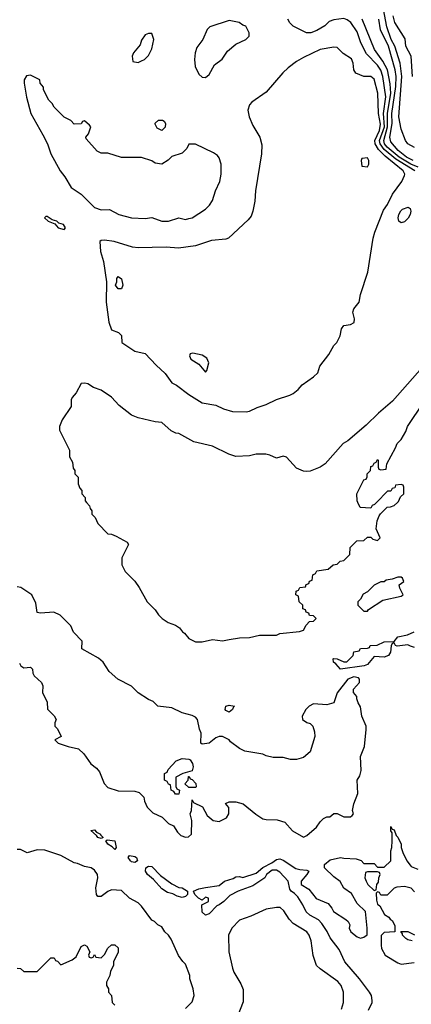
# Model space of a CAD drawing. Header units: inches. Extents: x 2348341 to 2479810, y 460419 to 613669.
# Tile 714 of 721: x 2455286 to 2457611, y 597019 to 602867. Entities that reach past the tile are written whole.
import ezdxf

# ---------------------------------------------------------------- set-up
doc = ezdxf.new("R2010")
doc.units = ezdxf.units.IN
doc.header["$MEASUREMENT"] = 0
doc.layers.add('C4559', color=7, linetype='Continuous')
doc.layers.add('C4650', color=7, linetype='Continuous')

msp = doc.modelspace()

# ---------------------------------------------------------------- linework, layer by layer
at = {"layer": 'C4559', "color": 2}
for points, elevation in [([(2455682.4, 600000), (2455699.6, 599979.6), (2455703.6, 599963.6), (2455714, 599950), (2455714, 599930), (2455734, 599910), (2455750, 599874), (2455810, 599814), (2455831.6, 599811.6), (2455859.6, 599799.6), (2455923.6, 599763.6), (2455931.3, 599750), (2455892, 599670), (2455892, 599630), (2455912, 599590), (2455970, 599532), (2455995.3, 599495.3), (2456042, 599410), (2456090, 599362), (2456110, 599332), (2456130.9, 599310.9), (2456167.1, 599287.1), (2456210.7, 599270.7), (2456235.3, 599255.3), (2456251.6, 599231.6), (2456263.6, 599223.6), (2456290, 599192), (2456330, 599172), (2456370, 599172), (2456430, 599184.7), (2456490, 599178), (2456530, 599184.7), (2456590, 599196), (2456650, 599198), (2456710, 599212), (2456810, 599212), (2456830, 599222), (2456947.3, 599232.7), (2456970, 599242), (2456986, 599270), (2457007.3, 599292.7), (2457030, 599294), (2457046, 599310), (2457030, 599326), (2457007.3, 599327.3), (2457002, 599342), (2456987.3, 599347.3), (2456982, 599362), (2456967.3, 599367.3), (2456966, 599390), (2456946, 599410), (2456942, 599442), (2456926, 599450), (2456927.3, 599472.7), (2456942, 599478), (2456950, 599494), (2456982, 599498), (2456987.3, 599512.7), (2457002, 599518), (2457007.3, 599532.7), (2457022, 599538), (2457026, 599570), (2457042, 599578), (2457050, 599594), (2457116.4, 599603.6), (2457146, 599630), (2457170, 599634), (2457188.4, 599651.6), (2457210, 599654), (2457246, 599690), (2457248.4, 599731.6), (2457288.4, 599771.6), (2457330, 599774), (2457350, 599794), (2457370, 599794), (2457382, 599782), (2457410, 599774), (2457426, 599790), (2457402, 599842), (2457408, 599890), (2457420.4, 599919.6), (2457427.3, 599932.7), (2457468, 599972), (2457487.3, 599972.7), (2457510, 599982), (2457528.9, 600000)], 34), ([(2457405.1, 600000), (2457392.7, 599987.3), (2457378, 599982), (2457370, 599966), (2457308, 599970), (2457293.5, 600000)], 34), ([(2455284.7, 599044.7), (2455292, 599030), (2455310, 599018), (2455350, 599022), (2455362, 599010), (2455364.7, 598984.7), (2455372, 598970), (2455414.8, 598930), (2455422.8, 598910), (2455421, 598870), (2455450, 598814), (2455451.3, 598771.3), (2455490, 598732), (2455502, 598710), (2455494, 598690), (2455494, 598670), (2455510, 598654), (2455532, 598610), (2455494, 598590), (2455514, 598570), (2455574, 598550), (2455636, 598536), (2455666.4, 598506.4), (2455707.9, 598447.9), (2455742, 598422), (2455759.8, 598399.8), (2455787.7, 598330), (2455810, 598307.3), (2455870, 598286.8), (2455970, 598284.7), (2455996, 598276), (2456022, 598250), (2456026, 598226), (2456042, 598190), (2456076.9, 598156.9), (2456131, 598131), (2456170, 598092), (2456198.8, 598078.8), (2456222, 598042), (2456242, 598022), (2456270, 598012), (2456287.3, 598012.7), (2456306, 598030), (2456308, 598110), (2456298, 598150), (2456306, 598170), (2456310, 598234), (2456318, 598218), (2456371.1, 598191.1), (2456399.6, 598139.6), (2456434, 598110), (2456470, 598104.7), (2456514.6, 598125.4), (2456528, 598150), (2456527.3, 598187.3), (2456508, 598212), (2456530, 598222), (2456570, 598222), (2456612, 598210), (2456687.5, 598147.5), (2456730, 598121), (2456750, 598116), (2456815.3, 598115.3), (2456859.8, 598099.8), (2456904.7, 598050), (2456970, 598012), (2456990, 598022), (2457048.7, 598070), (2457070, 598102), (2457090, 598122), (2457110, 598132), (2457127.3, 598132.7), (2457150, 598152), (2457171.6, 598151.6), (2457210, 598132), (2457250, 598132), (2457260.4, 598139.6), (2457268, 598150), (2457262, 598170), (2457268.7, 598210), (2457293.2, 598270), (2457288.7, 598350), (2457304.7, 598375.3), (2457312.9, 598407.1), (2457309.3, 598490), (2457332, 598550), (2457343.7, 598650), (2457342.7, 598670), (2457317.2, 598730), (2457310, 598786), (2457295.3, 598810), (2457287.3, 598832.7), (2457287.3, 598847.3), (2457268, 598870), (2457268, 598890), (2457304, 598930), (2457304, 598950), (2457297, 598957), (2457270, 598964.5), (2457234, 598950), (2457170.7, 598869.3), (2457150, 598809.2), (2457110, 598797.2), (2457030, 598804), (2457004.7, 598790), (2456984.7, 598770), (2456962, 598730), (2456964.7, 598710), (2456990, 598692), (2457010, 598686), (2457026, 598670), (2457036.7, 598636.7), (2457038.8, 598610), (2457010, 598518), (2456970, 598485.2), (2456930, 598473.2), (2456893.6, 598473.6), (2456850, 598485.2), (2456790, 598485.2), (2456750, 598494), (2456730, 598505.2), (2456623.1, 598523.1), (2456590, 598539), (2456538, 598578), (2456530, 598588.7), (2456490, 598609), (2456470, 598608.7), (2456450, 598602), (2456410.4, 598569.6), (2456370, 598564), (2456362, 598570), (2456364, 598630), (2456353.6, 598653.6), (2456340.9, 598710), (2456330, 598725.2), (2456310, 598734.5), (2456250, 598749.3), (2456190, 598779), (2456106, 598790), (2456078, 598818), (2456050, 598828.7), (2455989.4, 598869.4), (2455950, 598908.7), (2455868, 598950), (2455816.4, 598996.4), (2455782, 599050), (2455754.2, 599074.2), (2455655.3, 599130), (2455656.4, 599176.4), (2455606, 599230), (2455590, 599266), (2455526, 599330), (2455488.4, 599348.4), (2455410, 599342), (2455390, 599346), (2455382, 599402), (2455358, 599450), (2455293.6, 599493.6), (2455270, 599498)], 34), ([(2457630, 599138.9), (2457605.1, 599145.1), (2457590, 599154), (2457526.6, 599146.6), (2457518, 599150), (2457510, 599166), (2457498, 599162), (2457491.6, 599148.4), (2457487.7, 599110), (2457476.3, 599090), (2457450, 599081.1), (2457390, 599084), (2457350, 599038), (2457330.3, 599029.7), (2457190, 599009), (2457162, 599042), (2457148, 599050), (2457146, 599070), (2457150, 599072), (2457171.1, 599071.1), (2457210, 599052), (2457227.3, 599052.7), (2457266, 599090), (2457270, 599112), (2457302, 599118), (2457310, 599132), (2457350, 599134), (2457362, 599138), (2457366, 599150), (2457407.3, 599152.7), (2457450, 599172), (2457510, 599174), (2457530, 599202), (2457587.3, 599212.7), (2457628.4, 599231.6)], 30), ([(2457356.4, 596983.6), (2457378, 597030), (2457379, 597041), (2457374, 597070), (2457362.7, 597090), (2457303.6, 597170), (2457215.6, 597270), (2457183.2, 597343.2), (2457130, 597413.2), (2457111.1, 597451.1), (2457078.9, 597498.9), (2457059.5, 597519.5), (2457008.6, 597548.6), (2456987.4, 597567.4), (2456967.6, 597610), (2456936.4, 597656.4), (2456917.4, 597677.4), (2456897.2, 597690), (2456890, 597702), (2456879, 597750), (2456830, 597804), (2456810, 597815.3), (2456784.7, 597815.3), (2456752, 597790), (2456742, 597770), (2456670, 597722.7), (2456582, 597690), (2456534.4, 597665.6), (2456498, 597630), (2456470, 597609), (2456456, 597604), (2456410, 597555.3), (2456388.4, 597548.4), (2456370, 597566), (2456368, 597610), (2456406, 597630), (2456406, 597650), (2456390, 597655.3), (2456370, 597638), (2456348, 597650), (2456326, 597670), (2456318, 597690), (2456350, 597704), (2456390, 597713.4), (2456470, 597724.7), (2456502, 597750), (2456553.6, 597766.4), (2456570, 597776), (2456590, 597778), (2456611.1, 597771.1), (2456690, 597797.3), (2456730, 597831.3), (2456782, 597858), (2456810, 597878.8), (2456830, 597882.8), (2456850, 597874.8), (2456925.5, 597825.5), (2456950, 597818.8), (2456990, 597816), (2457002, 597810), (2456991, 597790), (2456956, 597750), (2456956, 597730), (2457002, 597702), (2457046.5, 597646.5), (2457116.9, 597616.9), (2457139.3, 597590), (2457148.9, 597568.9), (2457223, 597523), (2457236, 597510), (2457246, 597490), (2457242.8, 597470), (2457251, 597450), (2457290, 597418.8), (2457310, 597411.3), (2457330, 597418), (2457348.4, 597431.6), (2457348.7, 597470), (2457338, 597570), (2457290, 597618), (2457256.5, 597676.5), (2457210, 597708.7), (2457188.4, 597748.4), (2457150, 597775.3), (2457095.3, 597830), (2457095.3, 597850), (2457130, 597876), (2457190.8, 597890.8), (2457210, 597886), (2457283.6, 597883.6), (2457312.7, 597872.7), (2457330, 597854), (2457390, 597854), (2457410, 597834), (2457450, 597834), (2457488.4, 597871.6), (2457488.7, 597930), (2457495.3, 597950), (2457498, 597990), (2457498, 598038), (2457488.7, 598050), (2457490, 598074), (2457498, 598058), (2457510, 598054), (2457521, 598021), (2457530, 598012), (2457551.3, 597970), (2457551, 597950), (2457559.8, 597919.8), (2457584.7, 597870), (2457604.5, 597844.5), (2457610, 597838), (2457650, 597822)], 30), ([(2456270, 596994), (2456310, 597034), (2456322, 597070), (2456315.3, 597110), (2456295.3, 597170), (2456295.3, 597190), (2456270, 597258), (2456253.6, 597273.6), (2456229.1, 597309.1), (2456185.2, 597405.2), (2456168.7, 597430), (2456148, 597450), (2456130, 597478), (2456106, 597490), (2456086, 597510), (2456070, 597518), (2456010, 597602), (2455990, 597622), (2455938, 597650), (2455890, 597695.3), (2455830, 597698), (2455810, 597688.7), (2455770, 597658), (2455750, 597658), (2455742, 597670), (2455737.2, 597710), (2455749, 597770), (2455748.7, 597790), (2455730, 597815.3), (2455710, 597828.7), (2455670, 597838), (2455630, 597855.3), (2455610, 597858), (2455530, 597902), (2455434.6, 597934.6), (2455390, 597935.3), (2455330, 597918), (2455290, 597938), (2455270, 597938)], 34), ([(2457630, 597686), (2457610, 597708), (2457570, 597719), (2457525.4, 597714.6), (2457510, 597708), (2457467.3, 597667.3), (2457430, 597666), (2457422, 597682), (2457410, 597686), (2457402, 597678), (2457403.6, 597636.4), (2457410, 597614), (2457423.6, 597603.6), (2457451.6, 597551.6), (2457476.9, 597536.9), (2457484.7, 597524.7), (2457496.9, 597516.9), (2457512.7, 597487.3), (2457514, 597450), (2457450, 597446), (2457432.7, 597427.3), (2457431, 597370), (2457434.8, 597350), (2457456, 597310), (2457530, 597264.9), (2457550, 597258), (2457627.3, 597267.3)], 30), ([(2457197.2, 596990), (2457209, 597030), (2457209, 597090), (2457194, 597130), (2457174.8, 597154.8), (2457069.1, 597229.1), (2457048, 597250), (2457029.2, 597309.2), (2457016.6, 597396.6), (2457005.2, 597430), (2456990, 597449), (2456910, 597499), (2456884.8, 597524.8), (2456854.2, 597574.2), (2456832.7, 597592.7), (2456810, 597594), (2456750, 597584), (2456658, 597542), (2456590, 597519), (2456544.7, 597470), (2456526, 597430), (2456526.8, 597330), (2456550, 597234), (2456558, 597210), (2456599.6, 597139.6), (2456612.7, 597107.3), (2456612.7, 597032.7), (2456578, 596942)], 34), ([(2457616.4, 597396.4), (2457590, 597402), (2457578, 597410), (2457558, 597430), (2457558, 597438), (2457548, 597452), (2457591.1, 597451.1), (2457630, 597432)], 30), ([(2455270, 597234), (2455291.6, 597231.6), (2455310, 597214), (2455390, 597214), (2455470, 597294), (2455490, 597294), (2455498, 597278), (2455510, 597274), (2455530, 597254), (2455598, 597282), (2455620.4, 597299.6), (2455650, 597362), (2455670, 597372), (2455683.6, 597363.6), (2455702, 597330), (2455694, 597310), (2455698, 597298), (2455710, 597294), (2455722, 597298), (2455730, 597314), (2455738, 597298), (2455770, 597294), (2455790, 597314), (2455808.9, 597351.1), (2455830, 597372), (2455851.6, 597371.6), (2455870, 597354), (2455871.1, 597328.9), (2455842, 597270), (2455842, 597250), (2455825.4, 597214.6), (2455822, 597190), (2455802, 597150), (2455802, 597130), (2455814, 597110), (2455814, 597090), (2455831.6, 597071.6), (2455834, 597030), (2455850, 597014)], 34)]:
    msp.add_lwpolyline(points, dxfattribs=dict(at, elevation=elevation))
for points, elevation in [([(2457550, 599555.3), (2457530, 599555.3), (2457496.9, 599543.1), (2457461, 599539), (2457450, 599528), (2457430, 599528), (2457390, 599508), (2457351.1, 599468.9), (2457325.4, 599454.6), (2457310, 599426), (2457294, 599410), (2457294, 599390), (2457330, 599354), (2457350, 599354), (2457356.4, 599363.6), (2457441.2, 599418.8), (2457550, 599442.8), (2457562, 599450), (2457542, 599490), (2457538, 599510), (2457566, 599530), (2457558, 599550)], 34), ([(2456530, 598754), (2456510, 598764), (2456506, 598770), (2456509, 598790), (2456530, 598795.5), (2456562, 598790), (2456555.3, 598784.7), (2456550, 598769)], 30), ([(2456210, 598266), (2456202, 598282), (2456186, 598290), (2456182, 598322), (2456170, 598326), (2456162, 598342), (2456146, 598350), (2456146, 598390), (2456162, 598398), (2456167.3, 598412.7), (2456214.6, 598465.4), (2456250, 598478), (2456290, 598474.8), (2456298, 598470), (2456311.1, 598448.9), (2456316, 598430), (2456310, 598406), (2456254, 598390), (2456212.7, 598367.3), (2456212.7, 598312.7), (2456218, 598298), (2456234, 598290), (2456230, 598266)], 34), ([(2456290, 598306), (2456267.3, 598327.3), (2456286, 598350), (2456287.3, 598372.7), (2456292.7, 598372.7), (2456298, 598358), (2456310, 598354), (2456332, 598330), (2456334, 598310), (2456330, 598306)], 34), ([(2455770, 598004), (2455749.2, 598010), (2455742, 598022), (2455708.7, 598051.3), (2455730, 598054.8), (2455742, 598042), (2455764.7, 598030), (2455764.7, 598024.7), (2455782, 598010)], 30), ([(2455850, 597938), (2455834.6, 597954.6), (2455809, 597970), (2455798, 597990), (2455804.7, 597995.3), (2455850.5, 597990.5), (2455858, 597950)], 30), ([(2455970, 597861.2), (2455950, 597864.5), (2455943.7, 597870), (2455929.2, 597890), (2455938, 597902), (2455970, 597897.3), (2455978.8, 597890), (2455984.7, 597870)], 30), ([(2456250, 597654), (2456220.2, 597660.2), (2456195.1, 597675.1), (2456163.7, 597683.7), (2456130, 597704), (2456080.7, 597760.7), (2456045.2, 597790), (2456033.2, 597810), (2456035.3, 597830), (2456050, 597838.8), (2456070, 597837.3), (2456122.8, 597782.8), (2456190, 597734.8), (2456230, 597713.4), (2456250.5, 597710.5), (2456282, 597690), (2456282, 597670), (2456270, 597658)], 30), ([(2457410, 597806), (2457350, 597806), (2457338, 597802), (2457334, 597770), (2457342, 597750), (2457352, 597730), (2457390, 597694), (2457402, 597698), (2457406, 597730), (2457416.4, 597743.6), (2457418, 597770), (2457426, 597790), (2457422, 597802)], 30)]:
    msp.add_lwpolyline(points, close=True, dxfattribs=dict(at, elevation=elevation))
at = {"layer": 'C4650', "color": 2}
for points, elevation in [([(2457630, 602109), (2457590, 602129), (2457577.2, 602150), (2457550, 602218), (2457537.6, 602290), (2457553.8, 602530), (2457545, 602610), (2457513.5, 602710), (2457492, 602750), (2457464.9, 602824.9), (2457445, 602930)], 18), ([(2457632.6, 601970), (2457518.3, 602038.3), (2457450, 602096.5), (2457425.9, 602130), (2457423, 602150), (2457450.9, 602230), (2457445.4, 602310), (2457459.1, 602410), (2457442.5, 602530), (2457430, 602567.3), (2457410, 602596.3), (2457345.3, 602665.3), (2457311.3, 602730), (2457290, 602796), (2457251, 602851), (2457230, 602867.3), (2457210, 602873.6), (2457150, 602866.6), (2457123.4, 602856.6), (2457098, 602830), (2457050, 602804), (2457014, 602790), (2456988.7, 602788.7), (2456910, 602828), (2456890, 602848), (2456878, 602870)], 30), ([(2457651.8, 601991.8), (2457608.3, 602008.3), (2457538, 602050), (2457467.4, 602110), (2457452.3, 602130), (2457447.5, 602150), (2457470.5, 602230), (2457469.9, 602310.1), (2457489.1, 602430), (2457485.9, 602485.9), (2457468.8, 602570), (2457441.6, 602621.6), (2457391.6, 602690), (2457318.7, 602870)], 26), ([(2457622, 602030), (2457582, 602050), (2457533.5, 602090), (2457490, 602142), (2457483.5, 602170), (2457497.5, 602250), (2457495.2, 602310), (2457518.8, 602470), (2457520.3, 602530), (2457515.5, 602570), (2457475.3, 602710), (2457427.1, 602807.1), (2457418.7, 602870)], 22), ([(2457618, 602530), (2457609.3, 602650), (2457579.3, 602710), (2457574.2, 602754.2), (2457512.7, 602850), (2457503.7, 602890)], 14), ([(2457676.8, 600803.2), (2457498.5, 600601.5), (2457416, 600530), (2457342, 600458), (2457234, 600366), (2457207.3, 600350), (2457098.8, 600230), (2457070, 600209.5), (2457010, 600186), (2456990, 600182.7), (2456970, 600186), (2456930, 600204), (2456870, 600268.7), (2456850, 600275.3), (2456810, 600262), (2456770, 600281.2), (2456746.3, 600286.3), (2456690, 600286), (2456650, 600277.2), (2456570, 600273.2), (2456526.6, 600286.6), (2456430, 600333.2), (2456318.9, 600358.9), (2456230, 600409), (2456212, 600412), (2456184.7, 600424.7), (2456130, 600474), (2456090, 600479), (2455990, 600502.9), (2455950, 600518.4), (2455875.8, 600575.8), (2455830, 600626), (2455770, 600666), (2455723.3, 600683.3), (2455690, 600704), (2455672, 600708), (2455650, 600706), (2455622, 600650), (2455596.9, 600623.1), (2455591.3, 600610), (2455591.3, 600570), (2455538, 600490), (2455522, 600450), (2455522, 600430), (2455582, 600310), (2455582, 600270), (2455599.6, 600239.6), (2455603.6, 600203.6), (2455614, 600190), (2455614, 600170), (2455634, 600150), (2455634, 600110), (2455643.6, 600083.6), (2455654, 600070), (2455654, 600050), (2455674, 600030), (2455674, 600010), (2455682.4, 600000)], 34), ([(2457293.5, 600000), (2457288.7, 600010), (2457288, 600050), (2457330, 600134), (2457342, 600138), (2457348, 600152), (2457348.7, 600170), (2457368, 600190), (2457370, 600214), (2457382, 600218), (2457390, 600234), (2457402, 600238), (2457410, 600254), (2457414, 600250), (2457414, 600210), (2457418, 600198), (2457430, 600194), (2457462, 600198), (2457466, 600230), (2457516.4, 600323.6), (2457526, 600350), (2457550, 600374), (2457578, 600422), (2457588.7, 600450), (2457685.6, 600594.4)], 34), ([(2457528.9, 600000), (2457534.6, 600005.4), (2457547.3, 600032.7), (2457566, 600050), (2457566, 600090), (2457562, 600102), (2457550, 600106), (2457518, 600102), (2457512.7, 600087.3), (2457498, 600082), (2457490, 600066), (2457470, 600066), (2457405.1, 600000)], 34)]:
    msp.add_lwpolyline(points, dxfattribs=dict(at, elevation=elevation))
for points, elevation in [([(2456530, 602862.7), (2456415.3, 602824.7), (2456398, 602810), (2456374, 602750), (2456338.5, 602701.5), (2456327.7, 602670), (2456324, 602630), (2456327.3, 602590), (2456350, 602544.7), (2456370, 602526.8), (2456390, 602524), (2456410, 602541), (2456441.6, 602598.4), (2456487.2, 602632.8), (2456520.5, 602679.5), (2456570, 602721), (2456628, 602750), (2456648, 602770), (2456648, 602790), (2456628.7, 602828.7), (2456610, 602834), (2456588, 602850)], 34), ([(2456070, 602786), (2456050, 602786), (2456030, 602778), (2456010, 602746), (2456002, 602718), (2455962, 602670), (2455954, 602650), (2455958, 602618), (2455990, 602614), (2456010, 602622), (2456026, 602630), (2456050, 602654), (2456070, 602694), (2456082, 602750)], 34), ([(2457150, 602704), (2457070, 602689.5), (2456970, 602642.9), (2456930, 602619.5), (2456879.2, 602580.8), (2456848.8, 602551.2), (2456750, 602437.2), (2456663.4, 602376.6), (2456650, 602362), (2456640.7, 602330), (2456647.3, 602290), (2456670, 602238), (2456710.8, 602170), (2456723.5, 602123.5), (2456720.7, 602070), (2456684.9, 601850), (2456682.8, 601790), (2456670.9, 601729.1), (2456659.8, 601700.2), (2456642, 601678), (2456524.7, 601570), (2456510, 601563.7), (2456424.7, 601555.3), (2456330, 601524.5), (2456229.6, 601509.6), (2456155.3, 601515.3), (2455990, 601511.3), (2455955.3, 601515.3), (2455846, 601550), (2455790, 601557.2), (2455770, 601555.3), (2455762, 601550), (2455764.9, 601490), (2455782.8, 601430), (2455801, 601310), (2455798.8, 601190), (2455816, 601070), (2455830, 601024.7), (2455872, 601010), (2455890.9, 600990.9), (2455892, 600950), (2455970, 600898), (2456030, 600884.7), (2456095.2, 600815.2), (2456150, 600764.7), (2456190, 600711), (2456216.8, 600696.8), (2456290, 600641), (2456370, 600590.8), (2456450, 600577.3), (2456495.2, 600555.2), (2456550, 600540.7), (2456630, 600537.3), (2456650, 600542.8), (2456696, 600564), (2456750, 600580.7), (2456810, 600612), (2456890, 600636), (2456910, 600646), (2456939, 600670), (2456962.5, 600697.5), (2457030, 600746), (2457055.3, 600770), (2457068.7, 600810), (2457122, 600878), (2457150, 600932), (2457168, 600950), (2457188.7, 600990), (2457197.2, 601030), (2457209.4, 601050.6), (2457250, 601056), (2457272.1, 601067.9), (2457274, 601090), (2457264, 601130), (2457269.5, 601150.5), (2457302, 601190), (2457310, 601234), (2457352.1, 601367.9), (2457383.7, 601570), (2457394.2, 601605.8), (2457444.8, 601735.2), (2457469, 601770), (2457499, 601830), (2457554, 601906), (2457570, 601942), (2457571.8, 601950), (2457562.9, 601970), (2457455.8, 602055.8), (2457416.9, 602096.9), (2457395.9, 602130), (2457394.6, 602150), (2457421.4, 602210), (2457427.3, 602247.3), (2457416.5, 602310), (2457412.6, 602430), (2457390, 602514), (2457370, 602529.2), (2457329.6, 602529.6), (2457282, 602550), (2457269.2, 602570), (2457266.6, 602610), (2457254.9, 602634.9), (2457206, 602666), (2457170, 602702)], 34), ([(2455350, 602538), (2455325.4, 602534.6), (2455312, 602510), (2455312, 602490), (2455326.4, 602406.4), (2455351.3, 602310), (2455424, 602184), (2455451, 602130), (2455471.3, 602070), (2455526.8, 601970), (2455553.7, 601933.7), (2455590.6, 601870.6), (2455650, 601830.7), (2455730, 601750.8), (2455770, 601738.8), (2455819.6, 601739.6), (2455874, 601710), (2455950, 601691), (2456030, 601686), (2456070, 601692), (2456130, 601671.3), (2456170, 601671.3), (2456230, 601691.3), (2456270, 601681), (2456290, 601686), (2456310, 601691.3), (2456390, 601742), (2456413.6, 601766.4), (2456430, 601794), (2456448.9, 601851.1), (2456474, 601906), (2456482, 601950), (2456482, 602010), (2456470, 602046), (2456460.4, 602060.4), (2456436.4, 602076.4), (2456330, 602128), (2456290, 602128), (2456277.3, 602102.7), (2456250, 602075.3), (2456190, 602054), (2456167.1, 602032.9), (2456130, 602008.7), (2456090, 602015.3), (2456070, 602028.7), (2456010, 602048), (2455890, 602048), (2455810, 602075.3), (2455770, 602075.3), (2455746.8, 602086.8), (2455680.4, 602160.4), (2455678, 602170), (2455695.3, 602190), (2455708.7, 602230), (2455700.2, 602240.2), (2455670, 602266), (2455658, 602262), (2455650, 602248), (2455610, 602246), (2455590, 602268), (2455550, 602288), (2455490, 602348), (2455478, 602370), (2455458, 602390), (2455428, 602450), (2455427.3, 602467.3), (2455408, 602490), (2455406, 602510)], 34), ([(2456130, 602209), (2456102, 602222), (2456090, 602246), (2456090, 602252), (2456110, 602271.3), (2456134, 602270), (2456143.6, 602263.6), (2456151.3, 602250), (2456150, 602228)], 30), ([(2457350, 602046), (2457318, 602042), (2457314, 602030), (2457318, 601998), (2457350, 601994), (2457358, 602010), (2457358, 602030)], 38), ([(2457550, 601661.3), (2457537, 601670), (2457533.5, 601690), (2457537.2, 601710), (2457548.2, 601731.8), (2457559, 601741), (2457593, 601753), (2457604.9, 601744.9), (2457607.6, 601730), (2457603.2, 601710), (2457591.7, 601688.3), (2457570, 601666.3)], 30), ([(2455450, 601698), (2455442, 601698), (2455434, 601690), (2455454, 601670), (2455494, 601654), (2455514, 601630), (2455550, 601622), (2455558, 601630), (2455546, 601650), (2455518, 601658), (2455506, 601670), (2455478, 601678)], 34), ([(2455870, 601268), (2455855.3, 601290), (2455862, 601310), (2455862, 601330), (2455870, 601342), (2455891.1, 601328.9), (2455898.8, 601290), (2455890, 601268.7)], 34), ([(2456314, 600886), (2456298, 600882), (2456294, 600870), (2456302, 600850), (2456350, 600822), (2456390, 600774), (2456396.4, 600783.6), (2456408.7, 600830), (2456396.5, 600856.5), (2456370, 600874)], 38)]:
    msp.add_lwpolyline(points, close=True, dxfattribs=dict(at, elevation=elevation))

doc.saveas('drawing.dxf')
